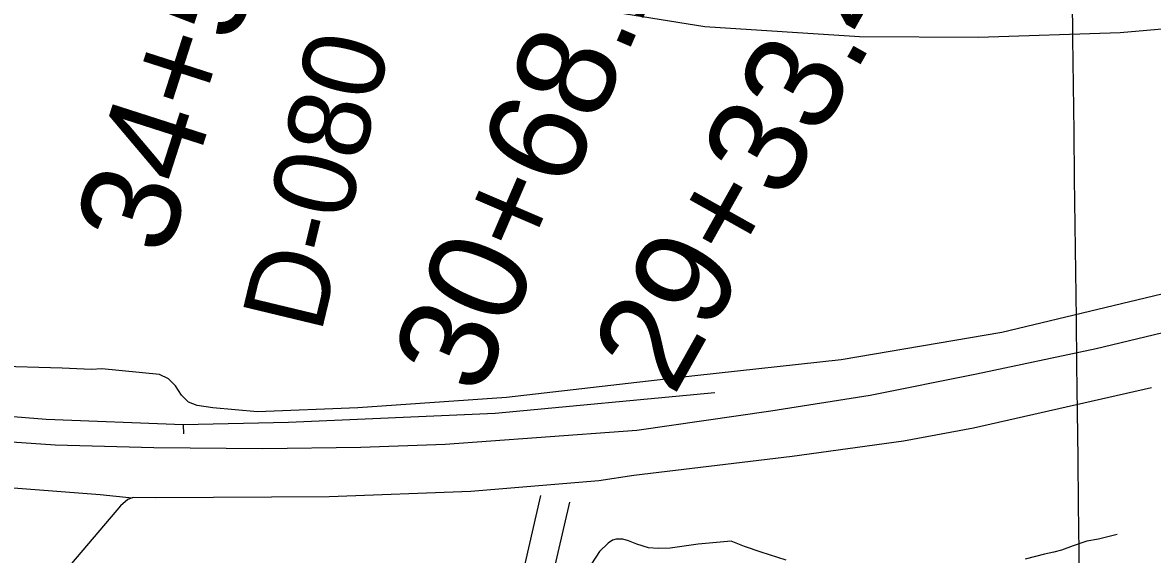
# Model space of a CAD drawing. Extents: x 3715084 to 3753216, y 488173 to 513963.
# Drawn here: x 3728805 to 3729951, y 496938 to 497478 of the extents above; entities that cross this region are included whole.
import ezdxf

# ---------------------------------------------------------------- set-up
doc = ezdxf.new("R2010")
doc.units = 0
for name, color, linetype in [('V-GRID-MAJR', 7, 'Continuous'), ('V-RIVR-RANG-IDEN', 7, 'Continuous'), ('V-ROAD-CNTR', 7, 'Continuous'), ('V-SITE-VEGE', 7, 'Continuous'), ('V-SURV-IDEN', 7, 'Continuous'), ('V-TOPO-SHOR', 7, 'Continuous')]:
    doc.layers.add(name, color=color, linetype=linetype)

msp = doc.modelspace()

# ---------------------------------------------------------------- linework, layer by layer
at = {"layer": 'V-GRID-MAJR'}
msp.add_spline([(3729916.433, 493722.87), (3729841.541, 499780.245), (3729766.611, 505840.705), (3729691.682, 511901.17600000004), (3729691.644, 511904.24700000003)], degree=3, dxfattribs=at)
at = {"layer": 'V-ROAD-CNTR'}
for p, q in [((3729330.139101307, 496997.7953781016), (3729307.7699180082, 496900.3294044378)), ((3729359.3788986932, 496991.0846218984), (3729337.009715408, 496893.6186482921))]:
    msp.add_line(p, q, dxfattribs=at)
msp.add_lwpolyline([(3730010.68793959, 497174.54762480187), (3729893.9461730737, 497146.5276808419), (3729772.27341642, 497120.75873237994), (3729664.562631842, 497099.367775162), (3729563.83883329, 497083.26280737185), (3729427.6441056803, 497063.789846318), (3729326.045308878, 497056.19286151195), (3729233.4294941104, 497049.50487488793), (3729147.6876655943, 497046.427881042), (3729047.996864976, 497045.16488356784), (3728937.893085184, 497046.2198814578), (3728837.6822856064, 497048.72787644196), (3728719.9065211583, 497056.82986023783), (3728631.78069741, 497063.3378472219), (3728569.7408214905, 497071.3208312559), (3728457.899045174, 497086.0578017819), (3728322.158316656, 497108.29575730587), (3728119.6737216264, 497153.64466660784)], dxfattribs=at)
at = {"layer": 'V-SITE-VEGE'}
for points in [[(3728796.434, 497615.553), (3728969.785, 497580.471), (3729122.4280000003, 497542.751), (3729204.7660000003, 497525.09500000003), (3729221.365, 497517.856), (3729248.632, 497510.966), (3729359.957, 497495.477), (3729496.62, 497473.598), (3729653.847, 497463.571), (3729774.538, 497462.832), (3729918.173, 497467.47500000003), (3730084.1380000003, 497482.204)], [(3729960.345, 497202.11100000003), (3729797.998, 497163.257), (3729635.02, 497135.582), (3729486.723, 497119.14900000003), (3729295.466, 497097.262), (3729144.788, 497086.707), (3729042.954, 497082.805), (3728997.609, 497086.762), (3728981.704, 497089.058), (3728972.861, 497092.56), (3728965.771, 497099.599), (3728959.85, 497108.995), (3728952.758, 497116.034), (3728943.321, 497120.71), (3728885.0160000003, 497126.385), (3728874.563, 497125.559), (3728844.767, 497127.03), (3728773.7320000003, 497129.139)]]:
    msp.add_lwpolyline(points, dxfattribs=at)
at = {"layer": 'V-TOPO-SHOR'}
for p, q in [((3728967.372, 497069.608), (3728967.9990000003, 497060.337)), ((3728883.3200000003, 496998.868), (3728915.863, 496995.292))]:
    msp.add_line(p, q, dxfattribs=at)
for points in [[(3728967.372, 497069.608), (3728828.626, 497075.025), (3728698.1520000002, 497085.40400000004), (3728551.272, 497103.025), (3728510.201, 497109.98)], [(3729949.89, 497106.99), (3729769.322, 497065.936), (3729698.2260000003, 497052.868), (3729585.356, 497037.481), (3729424.811, 497018.17600000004), (3729389.16, 497012.72500000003), (3729259.329, 497001.809), (3729115.4820000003, 496996.558), (3728939.892, 496995.526), (3728916.836, 496995.64), (3728915.863, 496995.292), (3728911.3880000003, 496993.684), (3728903.759, 496987.248), (3728836.941, 496908.637), (3728717.072, 496759.016)], [(3729506.965, 497101.956), (3729284.052, 497081.01900000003), (3729074.517, 497071.773), (3728967.372, 497069.608)], [(3728198.967, 497085.265), (3728315.133, 497059.081), (3728457.308, 497035.75200000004), (3728563.779, 497021.949), (3728689.938, 497013.54000000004), (3728883.3200000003, 496998.868)], [(3729915.183, 496958.158), (3729896.056, 496953.351), (3729884.417, 496951.336), (3729870.423, 496946.55), (3729858.795, 496942.16500000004), (3729850.906, 496940.359), (3729841.242, 496938.352), (3729821.919, 496933.15)], [(3729579.358, 496932.072), (3729554.065, 496940.268), (3729536.872, 496946.128), (3729523.431, 496951.604), (3729512.384, 496950.382), (3729490.0870000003, 496948.52400000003), (3729461.485, 496944.27400000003), (3729449.447, 496943.836), (3729439.772, 496944.788), (3729427.72, 496948.495), (3729419.417, 496951.623), (3729413.49, 496953.378), (3729406.779, 496953.552), (3729403.23, 496952.55), (3729398.702, 496949.575), (3729389.85, 496941.055), (3729373.169, 496914.744)]]:
    msp.add_lwpolyline(points, dxfattribs=at)

# ---------------------------------------------------------------- texts
at = {"layer": 'V-RIVR-RANG-IDEN'}
msp.add_text('D-080', height=82.9999999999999, rotation=76.47465098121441, dxfattribs=at).set_placement((3729107.227141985, 497160.85396278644))
at = {"layer": 'V-SURV-IDEN'}
for s, height, rotation, p in [('34+54.1', 99.99999999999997, 72.17277779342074, (3728950.8321841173, 497238.5725324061)), ('30+68.2', 99.99999999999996, 66.72638891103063, (3729268.49463338, 497097.01488651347)), ('29+33.4', 99.99999999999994, 60.6978903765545, (3729465.060044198, 497097.1947534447))]:
    msp.add_text(s, height=height, rotation=rotation, dxfattribs=at).set_placement(p)

doc.saveas('drawing.dxf')
